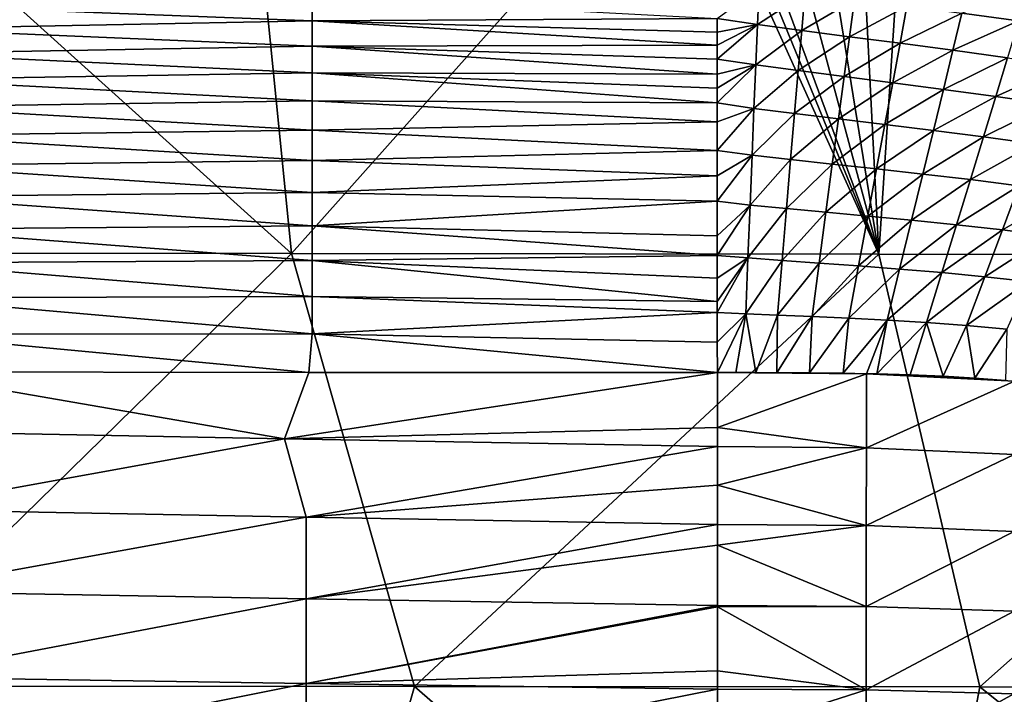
# Model space of a CAD drawing. Header units: metres. Extents: x -104 to 104, y -68 to 90.
# Tile 721 of 744: x 76.27 to 89.05, y 55.7 to 64.46. Entities that reach past the tile are written whole.
import ezdxf

# ---------------------------------------------------------------- set-up
doc = ezdxf.new("R2010")
doc.units = ezdxf.units.M
doc.layers.add('solid_FIT-BATH-153_SW0002', color=7, linetype='CONTINUOUS')

msp = doc.modelspace()

# ---------------------------------------------------------------- linework, layer by layer
at = {"layer": 'solid_FIT-BATH-153_SW0002'}
for points in [[(73.508179, 67.096024, 16.286926), (72.177422, 61.430561, 16.3223), (79.797249, 61.421703, 16.370808)], [(79.231544, 67.097557, 16.316015), (73.508179, 67.096024, 16.286926), (79.797249, 61.421703, 16.370808)], [(84.85498, 67.099075, 16.348959), (79.231544, 67.097557, 16.316015), (79.797249, 61.421703, 16.370808)], [(84.85498, 67.099075, 16.348959), (79.797249, 61.421703, 16.370808), (87.417076, 61.410976, 16.429522)], [(85.08477, 67.098717, 16.350405), (84.85498, 67.099075, 16.348959), (87.417076, 61.410976, 16.429522)], [(85.08477, 67.098717, 16.350405), (87.417076, 61.410976, 16.429522), (85.314659, 67.098358, 16.35186)], [(87.417076, 61.410976, 16.429522), (85.890892, 67.100014, 16.355515), (85.314659, 67.098358, 16.35186)], [(87.417076, 61.410976, 16.429522), (86.495079, 67.099152, 16.359426), (85.890892, 67.100014, 16.355515)], [(87.417076, 61.410976, 16.429522), (87.127197, 67.095772, 16.363607), (86.495079, 67.099152, 16.359426)], [(87.417076, 61.410976, 16.429522), (87.791061, 67.090935, 16.36808), (87.127197, 67.095772, 16.363607)], [(87.417076, 61.410976, 16.429522), (95.036903, 61.398209, 16.499418), (87.791061, 67.090935, 16.36808)], [(95.036903, 61.398209, 16.499418), (88.483688, 67.083801, 16.372845), (87.791061, 67.090935, 16.36808)], [(95.036903, 61.398209, 16.499418), (89.193069, 67.070999, 16.377872), (88.483688, 67.083801, 16.372845)], [(89.357849, 64.896133, -17.772532), (89.227516, 64.440765, -18.162905), (88.493851, 64.541138, -18.163639)], [(85.86306, 64.873611, -18.118216), (85.842972, 64.391609, -18.483967), (85.322159, 64.470306, -18.466059)], [(85.86306, 64.873611, -18.118216), (86.459061, 64.797516, -18.137257), (85.842972, 64.391609, -18.483967)], [(86.459061, 64.797516, -18.137257), (86.41732, 64.314148, -18.495077), (85.842972, 64.391609, -18.483967)], [(86.459061, 64.797516, -18.137257), (87.101761, 64.717766, -18.151031), (86.41732, 64.314148, -18.495077)], [(80.064636, 64.751534, -18.623796), (80.064636, 64.440788, -18.846582), (74.726639, 64.644089, -19.062532)], [(80.064636, 64.440788, -18.846582), (74.726639, 64.338654, -19.263735), (74.726639, 64.644089, -19.062532)], [(80.064636, 64.751534, -18.623796), (85.322159, 64.470306, -18.466059), (80.064636, 64.440788, -18.846582)], [(87.101761, 64.717766, -18.151031), (87.036987, 64.233765, -18.50157), (86.41732, 64.314148, -18.495077)], [(87.101761, 64.717766, -18.151031), (87.782776, 64.632828, -18.159756), (87.036987, 64.233765, -18.50157)], [(87.782776, 64.632828, -18.159756), (87.693741, 64.149155, -18.503807), (87.036987, 64.233765, -18.50157)], [(87.782776, 64.632828, -18.159756), (88.493851, 64.541138, -18.163639), (87.693741, 64.149155, -18.503807)], [(88.493851, 64.541138, -18.163639), (88.379501, 64.058922, -18.502146), (87.693741, 64.149155, -18.503807)], [(88.493851, 64.541138, -18.163639), (89.227516, 64.440765, -18.162905), (88.379501, 64.058922, -18.502146)], [(80.064636, 64.440788, -18.846582), (80.064636, 64.11264, -19.049849), (74.726639, 64.338654, -19.263735)], [(80.064636, 64.440788, -18.846582), (85.322159, 64.470306, -18.466059), (85.322166, 64.294617, -18.583885)], [(80.064636, 64.440788, -18.846582), (85.322166, 64.294617, -18.583885), (85.322174, 64.12307, -18.690508)], [(80.064636, 64.440788, -18.846582), (85.322174, 64.12307, -18.690508), (80.064636, 64.11264, -19.049849)], [(85.322166, 64.294617, -18.583885), (85.322159, 64.470306, -18.466059), (85.842972, 64.391609, -18.483967)], [(85.322166, 64.294617, -18.583885), (85.842972, 64.391609, -18.483967), (85.322174, 64.12307, -18.690508)], [(85.842972, 64.391609, -18.483967), (85.821312, 63.868641, -18.801794), (85.322174, 63.944527, -18.79347)], [(85.842972, 64.391609, -18.483967), (85.322174, 63.944527, -18.79347), (85.322174, 64.12307, -18.690508)], [(85.842972, 64.391609, -18.483967), (86.41732, 64.314148, -18.495077), (85.821312, 63.868641, -18.801794)], [(89.227516, 64.440765, -18.162905), (89.08699, 63.961239, -18.496841), (88.379501, 64.058922, -18.502146)], [(80.064636, 64.11264, -19.049849), (74.726639, 64.016815, -19.447109), (74.726639, 64.338654, -19.263735)], [(86.41732, 64.314148, -18.495077), (86.372406, 63.793922, -18.804388), (85.821312, 63.868641, -18.801794)], [(86.41732, 64.314148, -18.495077), (87.036987, 64.233765, -18.50157), (86.372406, 63.793922, -18.804388)], [(80.064636, 64.11264, -19.049849), (85.322174, 64.12307, -18.690508), (85.322174, 63.944527, -18.79347)], [(87.036987, 64.233765, -18.50157), (86.967384, 63.716835, -18.803123), (86.372406, 63.793922, -18.804388)], [(87.036987, 64.233765, -18.50157), (87.693741, 64.149155, -18.503807), (86.967384, 63.716835, -18.803123)], [(87.693741, 64.149155, -18.503807), (87.59819, 63.636204, -18.798504), (86.967384, 63.716835, -18.803123)], [(87.693741, 64.149155, -18.503807), (88.379501, 64.058922, -18.502146), (87.59819, 63.636204, -18.798504)], [(80.064636, 64.11264, -19.049849), (80.064636, 63.767086, -19.23455), (74.726639, 64.016815, -19.447109)], [(80.064636, 63.767086, -19.23455), (74.726639, 63.678513, -19.613558), (74.726639, 64.016815, -19.447109)], [(80.064636, 64.11264, -19.049849), (85.322174, 63.944527, -18.79347), (85.322189, 63.749043, -18.897709)], [(80.064636, 64.11264, -19.049849), (85.322189, 63.749043, -18.897709), (80.064636, 63.767086, -19.23455)], [(88.379501, 64.058922, -18.502146), (88.256882, 63.550758, -18.791002), (87.59819, 63.636204, -18.798504)], [(88.379501, 64.058922, -18.502146), (89.08699, 63.961239, -18.496841), (88.256882, 63.550758, -18.791002)], [(85.322189, 63.749043, -18.897709), (85.322174, 63.944527, -18.79347), (85.821312, 63.868641, -18.801794)], [(85.322189, 63.749043, -18.897709), (85.821312, 63.868641, -18.801794), (85.322197, 63.565678, -18.988163)], [(85.821312, 63.868641, -18.801794), (85.322205, 63.374561, -19.075577), (85.322197, 63.565678, -18.988163)], [(85.821312, 63.868641, -18.801794), (85.798088, 63.304276, -19.075422), (85.322205, 63.374561, -19.075577)], [(85.821312, 63.868641, -18.801794), (86.372406, 63.793922, -18.804388), (85.798088, 63.304276, -19.075422)], [(89.08699, 63.961239, -18.496841), (88.936356, 63.458744, -18.780903), (88.256882, 63.550758, -18.791002)], [(89.08699, 63.961239, -18.496841), (89.809219, 63.854103, -18.488117), (88.936356, 63.458744, -18.780903)], [(80.064636, 63.767086, -19.23455), (80.064636, 63.404118, -19.401644), (74.726639, 63.678513, -19.613558)], [(80.064636, 63.767086, -19.23455), (85.322197, 63.565678, -18.988163), (85.322205, 63.374561, -19.075577)], [(80.064636, 63.767086, -19.23455), (85.322205, 63.374561, -19.075577), (80.064636, 63.404118, -19.401644)], [(80.064636, 63.767086, -19.23455), (85.322189, 63.749043, -18.897709), (85.322197, 63.565678, -18.988163)], [(86.372406, 63.793922, -18.804388), (86.324341, 63.236603, -19.069782), (85.798088, 63.304276, -19.075422)], [(86.372406, 63.793922, -18.804388), (86.967384, 63.716835, -18.803123), (86.324341, 63.236603, -19.069782)], [(89.809219, 63.854103, -18.488117), (89.629822, 63.358215, -18.768421), (88.936356, 63.458744, -18.780903)], [(80.064636, 63.404118, -19.401644), (74.726639, 63.323669, -19.763975), (74.726639, 63.678513, -19.613558)], [(86.967384, 63.716835, -18.803123), (86.893028, 63.166882, -19.061047), (86.324341, 63.236603, -19.069782)], [(86.967384, 63.716835, -18.803123), (87.59819, 63.636204, -18.798504), (86.893028, 63.166882, -19.061047)], [(87.59819, 63.636204, -18.798504), (87.496193, 63.093994, -19.049824), (86.893028, 63.166882, -19.061047)], [(87.59819, 63.636204, -18.798504), (88.256882, 63.550758, -18.791002), (87.496193, 63.093994, -19.049824)], [(88.256882, 63.550758, -18.791002), (88.126038, 63.016735, -19.036684), (87.496193, 63.093994, -19.049824)], [(88.256882, 63.550758, -18.791002), (88.936356, 63.458744, -18.780903), (88.126038, 63.016735, -19.036684)], [(80.064636, 63.404118, -19.401644), (80.064636, 63.023727, -19.552084), (74.726639, 63.323669, -19.763975)], [(80.064636, 63.404118, -19.401644), (85.322205, 63.374561, -19.075577), (85.322212, 63.128242, -19.178886)], [(80.064636, 63.404118, -19.401644), (85.322212, 63.128242, -19.178886), (80.064636, 63.023727, -19.552084)], [(85.322205, 63.374561, -19.075577), (85.798088, 63.304276, -19.075422), (85.322212, 63.128242, -19.178886)], [(88.936356, 63.458744, -18.780903), (88.775642, 62.933407, -19.021929), (88.126038, 63.016735, -19.036684)], [(88.936356, 63.458744, -18.780903), (89.629822, 63.358215, -18.768421), (88.775642, 62.933407, -19.021929)], [(89.629822, 63.358215, -18.768421), (89.438408, 62.842117, -19.005768), (88.775642, 62.933407, -19.021929)], [(80.064636, 63.023727, -19.552084), (74.726639, 62.952225, -19.899265), (74.726639, 63.323669, -19.763975)], [(85.798088, 63.304276, -19.075422), (85.322235, 62.757263, -19.316908), (85.322212, 63.128242, -19.178886)], [(85.798088, 63.304276, -19.075422), (85.773338, 62.698013, -19.308657), (85.322235, 62.757263, -19.316908)], [(85.798088, 63.304276, -19.075422), (86.324341, 63.236603, -19.069782), (85.773338, 62.698013, -19.308657)], [(86.324341, 63.236603, -19.069782), (86.273193, 62.640591, -19.296053), (85.773338, 62.698013, -19.308657)], [(86.324341, 63.236603, -19.069782), (86.893028, 63.166882, -19.061047), (86.273193, 62.640591, -19.296053)], [(80.064636, 63.023727, -19.552084), (85.322212, 63.128242, -19.178886), (85.322235, 62.757263, -19.316908)], [(86.893028, 63.166882, -19.061047), (86.813972, 62.581268, -19.280949), (86.273193, 62.640591, -19.296053)], [(86.893028, 63.166882, -19.061047), (87.496193, 63.093994, -19.049824), (86.813972, 62.581268, -19.280949)], [(80.064636, 63.023727, -19.552084), (80.064636, 62.625908, -19.686829), (74.726639, 62.952225, -19.899265)], [(80.064636, 63.023727, -19.552084), (85.322235, 62.757263, -19.316908), (80.064636, 62.625908, -19.686829)], [(87.496193, 63.093994, -19.049824), (87.387825, 62.518959, -19.264036), (86.813972, 62.581268, -19.280949)], [(87.496193, 63.093994, -19.049824), (88.126038, 63.016735, -19.036684), (87.387825, 62.518959, -19.264036)], [(88.126038, 63.016735, -19.036684), (87.987045, 62.452499, -19.245955), (87.387825, 62.518959, -19.264036)], [(88.126038, 63.016735, -19.036684), (88.775642, 62.933407, -19.021929), (87.987045, 62.452499, -19.245955)], [(80.064636, 62.625908, -19.686829), (74.726639, 62.564114, -20.020325), (74.726639, 62.952225, -19.899265)], [(88.775642, 62.933407, -19.021929), (88.604897, 62.380226, -19.227032), (87.987045, 62.452499, -19.245955)], [(88.775642, 62.933407, -19.021929), (89.438408, 62.842117, -19.005768), (88.604897, 62.380226, -19.227032)], [(89.438408, 62.842117, -19.005768), (89.23497, 62.300308, -19.207487), (88.604897, 62.380226, -19.227032)], [(80.064636, 62.625908, -19.686829), (85.322235, 62.757263, -19.316908), (85.32225, 62.428444, -19.423872)], [(85.322235, 62.757263, -19.316908), (85.773338, 62.698013, -19.308657), (85.32225, 62.428444, -19.423872)], [(80.064636, 62.625908, -19.686829), (80.064636, 62.210655, -19.806833), (74.726639, 62.564114, -20.020325)], [(80.064636, 62.625908, -19.686829), (85.32225, 62.428444, -19.423872), (80.064636, 62.210655, -19.806833)], [(85.773338, 62.698013, -19.308657), (85.747086, 62.050182, -19.505192), (85.32225, 62.098579, -19.518623)], [(85.773338, 62.698013, -19.308657), (85.32225, 62.098579, -19.518623), (85.32225, 62.428444, -19.423872)], [(85.773338, 62.698013, -19.308657), (86.273193, 62.640591, -19.296053), (85.747086, 62.050182, -19.505192)], [(86.273193, 62.640591, -19.296053), (86.21904, 62.004742, -19.487667), (85.747086, 62.050182, -19.505192)], [(86.273193, 62.640591, -19.296053), (86.813972, 62.581268, -19.280949), (86.21904, 62.004742, -19.487667)], [(80.064636, 62.210655, -19.806833), (74.726639, 62.159267, -20.128054), (74.726639, 62.564114, -20.020325)], [(86.813972, 62.581268, -19.280949), (86.730347, 61.957485, -19.467957), (86.21904, 62.004742, -19.487667)], [(86.813972, 62.581268, -19.280949), (87.387825, 62.518959, -19.264036), (86.730347, 61.957485, -19.467957)], [(87.387825, 62.518959, -19.264036), (87.273224, 61.90736, -19.4468), (86.730347, 61.957485, -19.467957)], [(87.387825, 62.518959, -19.264036), (87.987045, 62.452499, -19.245955), (87.273224, 61.90736, -19.4468)], [(80.064636, 62.210655, -19.806833), (85.32225, 62.428444, -19.423872), (85.32225, 62.098579, -19.518623)], [(87.987045, 62.452499, -19.245955), (87.840057, 61.853249, -19.424889), (87.273224, 61.90736, -19.4468)], [(87.987045, 62.452499, -19.245955), (88.604897, 62.380226, -19.227032), (87.840057, 61.853249, -19.424889)], [(88.604897, 62.380226, -19.227032), (88.424271, 61.793537, -19.40259), (87.840057, 61.853249, -19.424889)], [(88.604897, 62.380226, -19.227032), (89.23497, 62.300308, -19.207487), (88.424271, 61.793537, -19.40259)], [(80.064636, 62.210655, -19.806833), (80.064636, 61.777954, -19.913054), (74.726639, 62.159267, -20.128054)], [(80.064636, 62.210655, -19.806833), (85.32225, 62.098579, -19.518623), (80.064636, 61.777954, -19.913054)], [(89.23497, 62.300308, -19.207487), (89.019669, 61.726452, -19.380159), (88.424271, 61.793537, -19.40259)], [(89.23497, 62.300308, -19.207487), (89.870865, 62.210911, -19.187542), (89.019669, 61.726452, -19.380159)], [(89.870865, 62.210911, -19.187542), (89.620041, 61.650215, -19.357851), (89.019669, 61.726452, -19.380159)], [(80.064636, 61.777954, -19.913054), (74.726639, 61.737617, -20.223351), (74.726639, 62.159267, -20.128054)], [(80.064636, 61.777954, -19.913054), (85.32225, 62.098579, -19.518623), (85.322258, 61.650185, -19.630037)], [(85.32225, 62.098579, -19.518623), (85.747086, 62.050182, -19.505192), (85.322258, 61.650185, -19.630037)], [(85.747086, 62.050182, -19.505192), (85.322281, 61.396332, -19.685352), (85.322258, 61.650185, -19.630037)], [(85.747086, 62.050182, -19.505192), (85.719452, 61.362869, -19.66839), (85.322281, 61.396332, -19.685352)], [(85.747086, 62.050182, -19.505192), (86.21904, 62.004742, -19.487667), (85.719452, 61.362869, -19.66839)], [(86.21904, 62.004742, -19.487667), (86.162086, 61.330482, -19.648165), (85.719452, 61.362869, -19.66839)], [(86.21904, 62.004742, -19.487667), (86.730347, 61.957485, -19.467957), (86.162086, 61.330482, -19.648165)], [(86.730347, 61.957485, -19.467957), (86.642441, 61.296341, -19.625811), (86.162086, 61.330482, -19.648165)], [(86.730347, 61.957485, -19.467957), (87.273224, 61.90736, -19.4468), (86.642441, 61.296341, -19.625811)], [(87.273224, 61.90736, -19.4468), (87.152771, 61.259449, -19.602081), (86.642441, 61.296341, -19.625811)], [(87.273224, 61.90736, -19.4468), (87.840057, 61.853249, -19.424889), (87.152771, 61.259449, -19.602081)], [(87.840057, 61.853249, -19.424889), (87.685516, 61.218742, -19.577677), (87.152771, 61.259449, -19.602081)], [(87.840057, 61.853249, -19.424889), (88.424271, 61.793537, -19.40259), (87.685516, 61.218742, -19.577677)], [(80.064636, 61.777954, -19.913054), (80.064636, 61.327858, -20.006439), (74.726639, 61.737617, -20.223351)], [(80.064636, 61.327858, -20.006439), (74.726639, 61.29921, -20.307089), (74.726639, 61.737617, -20.223351)], [(80.064636, 61.777954, -19.913054), (85.322258, 61.650185, -19.630037), (85.322281, 61.396332, -19.685352)], [(80.064636, 61.777954, -19.913054), (85.322281, 61.396332, -19.685352), (80.064636, 61.327858, -20.006439)], [(88.424271, 61.793537, -19.40259), (88.234276, 61.172672, -19.553007), (87.685516, 61.218742, -19.577677)], [(88.424271, 61.793537, -19.40259), (89.019669, 61.726452, -19.380159), (88.234276, 61.172672, -19.553007)], [(89.019669, 61.726452, -19.380159), (88.793053, 61.119522, -19.528381), (88.234276, 61.172672, -19.553007)], [(89.019669, 61.726452, -19.380159), (89.620041, 61.650215, -19.357851), (88.793053, 61.119522, -19.528381)], [(89.620041, 61.650215, -19.357851), (89.355858, 61.057575, -19.504108), (88.793053, 61.119522, -19.528381)], [(74.062675, 55.804638, 16.369986), (79.797249, 61.421703, 16.370808), (72.177422, 61.430561, 16.3223)], [(74.062675, 55.804638, 16.369986), (81.395935, 55.801025, 16.428226), (79.797249, 61.421703, 16.370808)], [(80.064636, 61.327858, -20.006439), (80.064636, 60.860779, -20.087877), (74.726639, 61.29921, -20.307089)], [(81.395935, 55.801025, 16.428226), (87.417076, 61.410976, 16.429522), (79.797249, 61.421703, 16.370808)], [(80.064636, 61.327858, -20.006439), (85.322281, 61.396332, -19.685352), (85.322327, 61.101658, -19.74337)], [(80.064636, 61.327858, -20.006439), (85.322327, 61.101658, -19.74337), (85.322388, 60.798347, -19.796837)], [(80.064636, 61.327858, -20.006439), (85.322388, 60.798347, -19.796837), (80.064636, 60.860779, -20.087877)], [(81.395935, 55.801025, 16.428226), (88.729195, 55.796703, 16.497967), (87.417076, 61.410976, 16.429522)], [(85.322327, 61.101658, -19.74337), (85.322281, 61.396332, -19.685352), (85.719452, 61.362869, -19.66839)], [(85.322327, 61.101658, -19.74337), (85.719452, 61.362869, -19.66839), (85.322388, 60.798347, -19.796837)], [(85.719452, 61.362869, -19.66839), (85.322418, 60.654709, -19.820135), (85.322388, 60.798347, -19.796837)], [(85.719452, 61.362869, -19.66839), (85.690582, 60.639313, -19.801279), (85.322418, 60.654709, -19.820135)], [(85.719452, 61.362869, -19.66839), (86.162086, 61.330482, -19.648165), (85.690582, 60.639313, -19.801279)], [(86.162086, 61.330482, -19.648165), (86.102539, 60.621868, -19.779881), (85.690582, 60.639313, -19.801279)], [(86.162086, 61.330482, -19.648165), (86.642441, 61.296341, -19.625811), (86.102539, 60.621868, -19.779881)], [(88.729195, 55.796703, 16.497967), (95.036903, 61.398209, 16.499418), (87.417076, 61.410976, 16.429522)], [(88.729195, 55.796703, 16.497967), (96.062462, 55.791603, 16.580244), (95.036903, 61.398209, 16.499418)], [(80.064636, 60.860779, -20.087877), (74.726639, 60.844391, -20.380074), (74.726639, 61.29921, -20.307089)], [(86.642441, 61.296341, -19.625811), (86.55056, 60.602657, -19.75642), (86.102539, 60.621868, -19.779881)], [(86.642441, 61.296341, -19.625811), (87.152771, 61.259449, -19.602081), (86.55056, 60.602657, -19.75642)], [(87.152771, 61.259449, -19.602081), (87.026886, 60.580727, -19.731567), (86.55056, 60.602657, -19.75642)], [(87.152771, 61.259449, -19.602081), (87.685516, 61.218742, -19.577677), (87.026886, 60.580727, -19.731567)], [(87.685516, 61.218742, -19.577677), (87.523987, 60.555046, -19.705954), (87.026886, 60.580727, -19.731567)], [(87.685516, 61.218742, -19.577677), (88.234276, 61.172672, -19.553007), (87.523987, 60.555046, -19.705954)], [(88.234276, 61.172672, -19.553007), (88.035629, 60.52412, -19.680006), (87.523987, 60.555046, -19.705954)], [(88.234276, 61.172672, -19.553007), (88.793053, 61.119522, -19.528381), (88.035629, 60.52412, -19.680006)], [(88.793053, 61.119522, -19.528381), (88.556015, 60.486301, -19.654074), (88.035629, 60.52412, -19.680006)], [(88.793053, 61.119522, -19.528381), (89.355858, 61.057575, -19.504108), (88.556015, 60.486301, -19.654074)], [(89.355858, 61.057575, -19.504108), (89.079361, 60.439934, -19.628508), (88.556015, 60.486301, -19.654074)], [(80.064636, 60.860779, -20.087877), (80.064636, 60.377277, -20.158232), (74.726639, 60.844391, -20.380074)], [(80.064636, 60.377277, -20.158232), (74.726639, 60.373566, -20.443092), (74.726639, 60.844391, -20.380074)], [(80.064636, 60.860779, -20.087877), (85.322388, 60.798347, -19.796837), (85.322418, 60.654709, -19.820135)], [(80.064636, 60.860779, -20.087877), (85.322418, 60.654709, -19.820135), (80.064636, 60.377277, -20.158232)], [(80.064636, 60.377277, -20.158232), (85.322418, 60.654709, -19.820135), (85.322517, 60.271084, -19.876579)], [(85.322517, 60.271084, -19.876579), (85.322418, 60.654709, -19.820135), (85.690582, 60.639313, -19.801279)], [(85.322517, 60.271084, -19.876579), (85.690582, 60.639313, -19.801279), (85.322639, 59.874832, -19.926897)], [(85.690582, 60.639313, -19.801279), (85.563271, 59.87495, -19.913204), (85.322639, 59.874832, -19.926897)], [(85.690582, 60.639313, -19.801279), (85.821556, 59.874805, -19.898504), (85.563271, 59.87495, -19.913204)], [(85.690582, 60.639313, -19.801279), (86.102539, 60.621868, -19.779881), (85.821556, 59.874805, -19.898504)], [(86.102539, 60.621868, -19.779881), (86.093384, 59.874084, -19.88306), (85.821556, 59.874805, -19.898504)], [(86.102539, 60.621868, -19.779881), (86.55056, 60.602657, -19.75642), (86.093384, 59.874084, -19.88306)], [(86.55056, 60.602657, -19.75642), (86.518425, 59.871361, -19.858997), (86.093384, 59.874084, -19.88306)], [(86.55056, 60.602657, -19.75642), (87.026886, 60.580727, -19.731567), (86.518425, 59.871361, -19.858997)], [(87.026886, 60.580727, -19.731567), (86.954056, 59.866066, -19.834488), (86.518425, 59.871361, -19.858997)], [(87.026886, 60.580727, -19.731567), (87.523987, 60.555046, -19.705954), (86.954056, 59.866066, -19.834488)], [(87.523987, 60.555046, -19.705954), (87.257744, 59.860519, -19.817516), (86.954056, 59.866066, -19.834488)], [(87.523987, 60.555046, -19.705954), (87.39164, 59.857483, -19.810068), (87.257744, 59.860519, -19.817516)], [(87.523987, 60.555046, -19.705954), (88.035629, 60.52412, -19.680006), (87.39164, 59.857483, -19.810068)], [(88.035629, 60.52412, -19.680006), (87.825729, 59.844627, -19.786083), (87.39164, 59.857483, -19.810068)], [(88.035629, 60.52412, -19.680006), (88.251122, 59.826756, -19.762842), (87.825729, 59.844627, -19.786083)], [(88.035629, 60.52412, -19.680006), (88.556015, 60.486301, -19.654074), (88.251122, 59.826756, -19.762842)], [(88.556015, 60.486301, -19.654074), (88.663361, 59.803455, -19.740589), (88.251122, 59.826756, -19.762842)], [(88.556015, 60.486301, -19.654074), (89.079361, 60.439934, -19.628508), (88.663361, 59.803455, -19.740589)], [(89.079361, 60.439934, -19.628508), (89.058662, 59.774532, -19.71953), (88.663361, 59.803455, -19.740589)], [(80.02533, 59.877789, -20.220507), (74.689522, 59.887047, -20.498831), (74.726639, 60.373566, -20.443092)], [(80.064636, 60.377277, -20.158232), (80.02533, 59.877789, -20.220507), (74.726639, 60.373566, -20.443092)], [(80.064636, 60.377277, -20.158232), (85.322639, 59.874832, -19.926897), (80.02533, 59.877789, -20.220507)], [(80.064636, 60.377277, -20.158232), (85.322517, 60.271084, -19.876579), (85.322639, 59.874832, -19.926897)], [(79.7071, 59.015347, -20.316771), (74.091484, 59.12196, -20.594097), (74.689522, 59.887047, -20.498831)], [(79.7071, 59.015347, -20.316771), (74.689522, 59.887047, -20.498831), (80.02533, 59.877789, -20.220507)], [(79.7071, 59.015347, -20.316771), (80.02533, 59.877789, -20.220507), (85.322639, 59.874832, -19.926897)], [(79.7071, 59.015347, -20.316771), (85.322639, 59.874832, -19.926897), (85.322716, 59.160583, -20.000406)], [(86.093384, 59.874084, -19.88306), (85.322639, 59.874832, -19.926897), (85.563271, 59.87495, -19.913204)], [(86.518425, 59.871361, -19.858997), (85.322639, 59.874832, -19.926897), (86.093384, 59.874084, -19.88306)], [(86.954056, 59.866066, -19.834488), (85.322639, 59.874832, -19.926897), (86.518425, 59.871361, -19.858997)], [(87.257744, 59.860519, -19.817516), (85.322639, 59.874832, -19.926897), (86.954056, 59.866066, -19.834488)], [(85.322716, 59.160583, -20.000406), (85.322639, 59.874832, -19.926897), (87.257744, 59.860519, -19.817516)], [(85.322716, 59.160583, -20.000406), (87.257744, 59.860519, -19.817516), (87.255577, 58.897758, -19.914724)], [(86.093384, 59.874084, -19.88306), (85.563271, 59.87495, -19.913204), (85.821556, 59.874805, -19.898504)], [(87.255577, 58.897758, -19.914724), (87.257744, 59.860519, -19.817516), (89.176666, 59.764469, -19.713301)], [(87.825729, 59.844627, -19.786083), (87.257744, 59.860519, -19.817516), (87.39164, 59.857483, -19.810068)], [(88.251122, 59.826756, -19.762842), (87.257744, 59.860519, -19.817516), (87.825729, 59.844627, -19.786083)], [(88.663361, 59.803455, -19.740589), (87.257744, 59.860519, -19.817516), (88.251122, 59.826756, -19.762842)], [(89.058662, 59.774532, -19.71953), (87.257744, 59.860519, -19.817516), (88.663361, 59.803455, -19.740589)], [(89.176666, 59.764469, -19.713301), (87.257744, 59.860519, -19.817516), (89.058662, 59.774532, -19.71953)], [(89.172607, 58.811211, -19.807831), (87.255577, 58.897758, -19.914724), (89.176666, 59.764469, -19.713301)], [(79.7071, 59.015347, -20.316771), (85.322716, 59.160583, -20.000406), (85.322716, 58.916042, -20.021183)], [(85.322716, 58.916042, -20.021183), (85.322716, 59.160583, -20.000406), (87.255577, 58.897758, -19.914724)], [(74.657379, 58.096912, -20.626535), (74.091484, 59.12196, -20.594097), (79.7071, 59.015347, -20.316771)], [(79.990051, 57.99754, -20.365517), (74.657379, 58.096912, -20.626535), (79.7071, 59.015347, -20.316771)], [(79.990051, 57.99754, -20.365517), (79.7071, 59.015347, -20.316771), (85.322716, 58.916042, -20.021183)], [(79.990051, 57.99754, -20.365517), (85.322716, 58.916042, -20.021183), (85.322716, 58.413979, -20.057854)], [(85.322716, 58.413979, -20.057854), (85.322716, 58.916042, -20.021183), (87.255577, 58.897758, -19.914724)], [(85.322716, 58.413979, -20.057854), (87.255577, 58.897758, -19.914724), (87.254753, 57.889004, -19.982788)], [(89.172607, 58.811211, -19.807831), (87.254753, 57.889004, -19.982788), (87.255577, 58.897758, -19.914724)], [(89.172607, 58.811211, -19.807831), (89.171623, 57.813877, -19.874159), (87.254753, 57.889004, -19.982788)], [(79.990051, 57.99754, -20.365517), (85.322716, 58.413979, -20.057854), (85.322716, 57.904751, -20.087872)], [(85.322716, 57.904751, -20.087872), (85.322716, 58.413979, -20.057854), (87.254753, 57.889004, -19.982788)], [(74.657379, 57.032482, -20.665405), (74.657379, 58.096912, -20.626535), (79.990051, 57.99754, -20.365517)], [(79.990051, 56.939117, -20.406956), (74.657379, 57.032482, -20.665405), (79.990051, 57.99754, -20.365517)], [(79.990051, 56.939117, -20.406956), (79.990051, 57.99754, -20.365517), (85.322716, 57.904751, -20.087872)], [(79.990051, 56.939117, -20.406956), (85.322716, 57.904751, -20.087872), (85.322716, 57.636658, -20.101154)], [(85.322716, 57.636658, -20.101154), (85.322716, 57.904751, -20.087872), (87.254753, 57.889004, -19.982788)], [(85.322716, 57.636658, -20.101154), (87.254753, 57.889004, -19.982788), (87.254211, 56.839611, -20.027649)], [(89.171623, 57.813877, -19.874159), (87.254211, 56.839611, -20.027649), (87.254753, 57.889004, -19.982788)], [(89.171623, 57.813877, -19.874159), (89.170982, 56.77737, -19.918034), (87.254211, 56.839611, -20.027649)], [(79.990051, 56.939117, -20.406956), (85.322716, 57.636658, -20.101154), (85.322716, 56.851681, -20.131651)], [(85.322716, 56.851681, -20.131651), (85.322716, 57.636658, -20.101154), (87.254211, 56.839611, -20.027649)], [(74.657379, 55.922634, -20.688435), (74.657379, 57.032482, -20.665405), (79.990051, 56.939117, -20.406956)], [(79.990051, 55.840885, -20.431599), (74.657379, 55.922634, -20.688435), (79.990051, 56.939117, -20.406956)], [(79.990051, 55.840885, -20.431599), (79.990051, 56.939117, -20.406956), (85.322716, 56.851681, -20.131651)], [(79.990051, 55.840885, -20.431599), (85.322716, 56.851681, -20.131651), (85.322716, 56.833344, -20.132233)], [(85.322716, 56.833344, -20.132233), (85.322716, 56.851681, -20.131651), (87.254211, 56.839611, -20.027649)], [(85.322716, 56.833344, -20.132233), (87.254211, 56.839611, -20.027649), (87.253891, 55.755791, -20.054495)], [(89.170982, 56.77737, -19.918034), (87.253891, 55.755791, -20.054495), (87.254211, 56.839611, -20.027649)], [(79.990051, 55.840885, -20.431599), (85.322716, 56.833344, -20.132233), (85.322716, 56.003319, -20.153324)], [(85.322716, 56.003319, -20.153324), (85.322716, 56.833344, -20.132233), (87.253891, 55.755791, -20.054495)], [(89.170982, 56.77737, -19.918034), (89.170609, 55.707825, -19.944376), (87.253891, 55.755791, -20.054495)], [(79.990051, 55.840885, -20.431599), (85.322716, 56.003319, -20.153324), (85.322716, 55.766254, -20.157703)], [(85.322716, 55.766254, -20.157703), (85.322716, 56.003319, -20.153324), (87.253891, 55.755791, -20.054495)], [(74.657379, 54.77449, -20.699778), (74.657379, 55.922634, -20.688435), (79.990051, 55.840885, -20.431599)], [(79.990051, 54.711288, -20.443821), (74.657379, 54.77449, -20.699778), (79.990051, 55.840885, -20.431599)], [(79.990051, 54.711288, -20.443821), (79.990051, 55.840885, -20.431599), (85.322716, 55.766254, -20.157703)], [(71.957359, 50.323093, 16.380323), (79.8228, 50.323574, 16.448248), (74.062675, 55.804638, 16.369986)], [(79.8228, 50.323574, 16.448248), (81.395935, 55.801025, 16.428226), (74.062675, 55.804638, 16.369986)], [(79.8228, 50.323574, 16.448248), (87.688232, 50.324154, 16.53097), (81.395935, 55.801025, 16.428226)], [(79.990051, 54.711288, -20.443821), (85.322716, 55.766254, -20.157703), (85.322716, 55.140953, -20.166407)], [(87.688232, 50.324154, 16.53097), (88.729195, 55.796703, 16.497967), (81.395935, 55.801025, 16.428226)], [(85.322716, 55.140953, -20.166407), (85.322716, 55.766254, -20.157703), (87.253891, 55.755791, -20.054495)], [(85.322716, 55.140953, -20.166407), (87.253891, 55.755791, -20.054495), (87.253731, 54.646751, -20.068026)], [(89.170609, 55.707825, -19.944376), (87.253731, 54.646751, -20.068026), (87.253891, 55.755791, -20.054495)], [(89.170609, 55.707825, -19.944376), (89.170425, 54.614204, -19.957708), (87.253731, 54.646751, -20.068026)], [(87.688232, 50.324154, 16.53097), (95.553673, 50.324856, 16.629944), (88.729195, 55.796703, 16.497967)], [(95.553673, 50.324856, 16.629944), (96.062462, 55.791603, 16.580244), (88.729195, 55.796703, 16.497967)]]:
    msp.add_3dface(points, dxfattribs=at)

doc.saveas('drawing.dxf')
